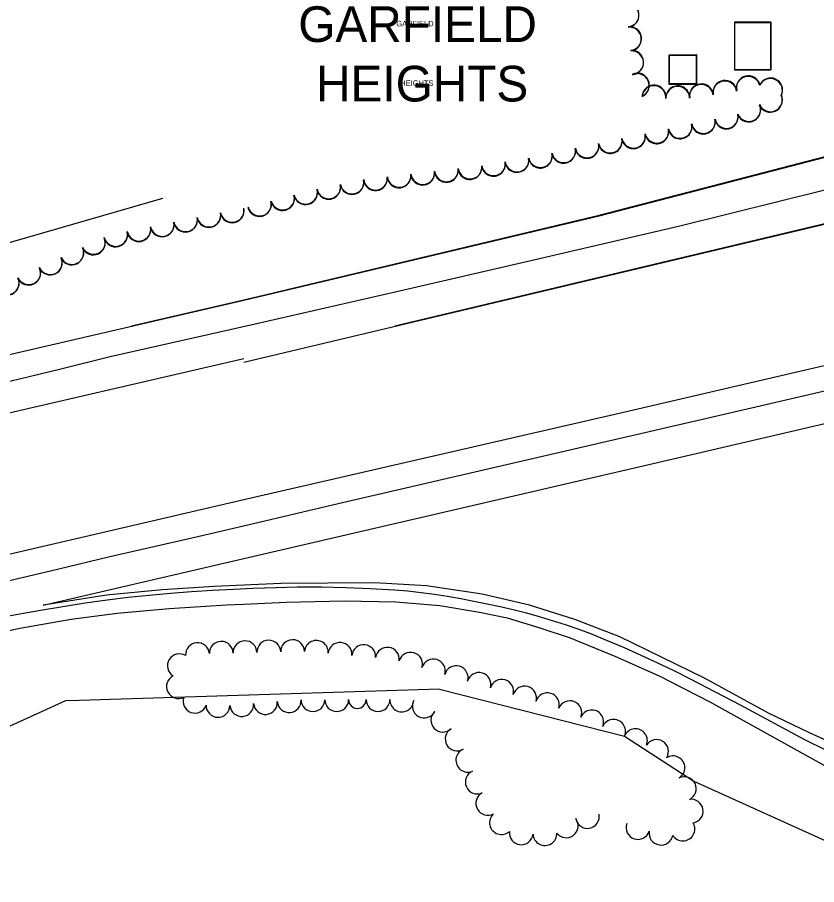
# Model space of a CAD drawing. Extents: x -25029 to 2274964, y -81170 to 687028.
# Drawn here: x 1564 to 2236, y -67916 to -67186 of the extents above; entities that cross this region are included whole.
import ezdxf

# ---------------------------------------------------------------- set-up
doc = ezdxf.new("R2010")
doc.units = 0
for name, color, linetype in [('81911BEA - RW_X_Fee_RW', 7, 'Continuous'), ('BLDG', 7, 'Continuous'), ('CITY-NAME', 7, 'Continuous'), ('GE_X_CL_2000', 7, 'Continuous'), ('INTERSTATE', 7, 'Continuous'), ('TREES', 7, 'Continuous')]:
    doc.layers.add(name, color=color, linetype=linetype)

msp = doc.modelspace()

# ---------------------------------------------------------------- linework, layer by layer
at = {"layer": '81911BEA - RW_X_Fee_RW'}
for p, q in [((1685.79, -67338.7), (1526.64, -67384.77)), ((1918.55, -67751.37), (2074.25, -67790.68)), ((1604.27, -67761.03), (1418.49, -67845.22)), ((2074.25, -67790.68), (2132.46, -67828.69)), ((2132.46, -67828.69), (2341.09, -67923.04))]:
    msp.add_line(p, q, dxfattribs=at)
msp.add_lwpolyline([(1918.55, -67751.37), (1615.53, -67760.68), (1604.27, -67761.03)], dxfattribs=at)
at = {"layer": 'BLDG'}
for points in [[(2196.95, -67190.77), (2196.95, -67230.88), (2166.74, -67230.88), (2166.74, -67190.77)], [(2197.05, -67190.29), (2197.05, -67230.4), (2166.84, -67230.4), (2166.84, -67190.29)], [(2134.41, -67218.25), (2134.41, -67242.84), (2111.78, -67242.84), (2111.78, -67218.25)], [(2134.51, -67217.77), (2134.51, -67242.36), (2111.88, -67242.37), (2111.88, -67217.78)]]:
    msp.add_lwpolyline(points, close=True, dxfattribs=at)
at = {"layer": 'GE_X_CL_2000'}
for points in [[(2568.73, -67249.44), (2498.71, -67267.47), (2369.71, -67300.1), (2283.26, -67321.64), (2120.75, -67362.11), (1998.89, -67390.17), (1881.39, -67417.54), (1763.65, -67444.43), (1641.78, -67471.96), (1600.26, -67482.11), (1548.91, -67494.46), (1488.8, -67508.83), (1420.29, -67524.89), (1366.32, -67537.73), (1293.43, -67554.45), (1235.08, -67568.14), (1177.97, -67581.3), (1108.23, -67597.34), (1039.88, -67612.93), (932.76, -67634.37)], [(1542.61, -67663.32), (1598.51, -67649.97), (1640.39, -67640), (1716.66, -67622.56), (1762.21, -67611.88), (1833.39, -67595.19), (1955.55, -67566.96), (2065.68, -67541.32), (2184.51, -67513.92), (2376.91, -67468.98), (2532.98, -67432.94), (2727.69, -67387.42), (2781.13, -67375.79), (2812.82, -67368.89), (2844.88, -67361.92), (2928.63, -67343.69), (2989.81, -67332.01), (3137.88, -67297.19), (3159.33, -67292)], [(1551.56, -67690.34), (1583.26, -67684.84), (1620.74, -67678.67), (1639.23, -67676.04), (1656.91, -67673.97), (1674.61, -67672.15), (1692.35, -67670.59), (1710.11, -67669.29), (1727.87, -67668.17), (1745.64, -67667.19), (1761.74, -67666.43), (1781.18, -67665.65), (1798.96, -67665.09), (1819.44, -67665.34), (1839.92, -67665.83), (1860.4, -67666.61), (1880.86, -67667.64), (1892.04, -67668.7), (1903.2, -67669.99), (1914.33, -67671.47), (1925.43, -67673.18), (1936.52, -67675.08), (1947.55, -67677.19), (1958.55, -67679.51), (1969.61, -67681.86), (1980.63, -67684.42), (1991.59, -67687.22), (2002.49, -67690.22), (2013.33, -67693.46), (2024.1, -67696.91), (2034.8, -67700.58), (2045.42, -67704.46), (2059.63, -67710.28), (2073.76, -67716.31), (2087.78, -67722.56), (2101.73, -67729.01), (2115.56, -67735.68), (2129.3, -67742.56), (2171.32, -67764.52), (2225.41, -67793.52), (2260.14, -67810.81)]]:
    msp.add_lwpolyline(points, dxfattribs=at)
at = {"layer": 'INTERSTATE'}
for points in [[(1754.07, -67424.32), (2052.78, -67353.31), (2300.98, -67288.73), (2643.22, -67200.37), (2769.16, -67167.02)], [(1754.2, -67423.89), (2052.9, -67352.84), (2301.09, -67288.23), (2643.32, -67199.83), (2769.25, -67166.47)], [(1753.97, -67476.34), (2397.79, -67323.17), (2772.93, -67236.19)], [(1881.06, -67445.69), (2397.9, -67322.66), (2773.03, -67235.64)], [(1754.15, -67591.74), (2069.6, -67519.19), (2779.37, -67354.08)], [(1754.17, -67641.38), (2110.3, -67558.64), (2610.5, -67442.05), (2782.01, -67402.47)], [(251.64, -67773.55), (343.69, -67752.23), (910.79, -67620.34), (1209.04, -67550.51), (1507.15, -67481.34), (1754.07, -67424.32)], [(1659.73, -67445.72), (1754.2, -67423.89)], [(251.64, -67821.93), (363.49, -67795.86), (850.45, -67683.05), (1459.49, -67541.39), (1754.1, -67473.15)], [(251.64, -67940.95), (458.97, -67892.89), (880.03, -67795.17), (1369.72, -67681.25), (1754.15, -67591.74)], [(1754.18, -67663.95), (1729.06, -67664.83), (1685.42, -67667.81), (1638.75, -67672.35), (1585.31, -67680.65), (1754.17, -67641.38)], [(2795.43, -67861.41), (2787.62, -67863.17), (2620.35, -67872.47), (2560.25, -67875.25), (2516.77, -67873.71), (2455.99, -67865.13), (2417.05, -67856.28), (2374.12, -67844.54), (2339.37, -67833.86), (2301.93, -67819.79), (2264.13, -67803.55), (2229.51, -67788.03), (2195.25, -67771.42), (2141.42, -67741.92), (2070.14, -67707.26), (2032.42, -67692.61), (1994.34, -67680.78), (1954.45, -67671.5), (1907.63, -67664.47), (1864.08, -67661.85), (1785.17, -67662.36), (1754.18, -67663.95)], [(251.64, -67990.15), (594.42, -67910.92), (1156.72, -67780.14), (1199.04, -67771.48), (1216.43, -67769.03), (1249.02, -67765.99), (1271.51, -67762.87), (1342.49, -67747.92), (1487.94, -67716.04), (1567.4, -67699.83), (1609.05, -67692.42), (1647.61, -67687.23), (1691.26, -67683.37), (1739.55, -67680.38), (1754.19, -67679.88)], [(1754.19, -67679.88), (1789.7, -67678.12), (1838.38, -67676.89), (1881.78, -67677.78), (1918.89, -67681), (1952.11, -67686.55), (1975.34, -67691.25), (2003, -67699.64), (2028.48, -67708.1), (2065.92, -67723.4), (2103.37, -67739.93), (2145.82, -67761.87), (2216.6, -67801.16), (2268.69, -67829.94)]]:
    msp.add_lwpolyline(points, dxfattribs=at)
at = {"layer": 'TREES'}
for centre, radius, start, end in [((2076.23, -67184.81), 10, 275.96663, 95.96663), ((2076.33, -67184.33), 10, 275.97363, 95.97363), ((2078.31, -67204.7), 10, 275.96663, 95.96663), ((2078.41, -67204.22), 10, 275.97363, 95.97363), ((2080.2, -67224.14), 10, 274.26001, 94.26001), ((2080.09, -67224.62), 10, 274.25301, 94.25301), ((2084.86, -67243.74), 10, 293.75938, 113.75938), ((2084.97, -67243.27), 10, 293.76638, 113.76638), ((2178.08, -67246.05), 10, 13.96369, 193.96369), ((2178.19, -67245.57), 10, 13.97069, 193.97069), ((2098.95, -67253.36), 10, 354.61988, 174.61988), ((2138.7, -67252.84), 10, 7.96898, 187.96898), ((2138.81, -67252.36), 10, 7.97598, 187.97598), ((2158.49, -67249.96), 10, 8.60057, 188.60057), ((2158.6, -67249.48), 10, 8.60757, 188.60757), ((2196.84, -67247.88), 10, 334.89701, 154.89701), ((2196.95, -67247.4), 10, 334.90401, 154.90401), ((2098.84, -67253.83), 10, 354.61288, 174.61288), ((2118.8, -67254.5), 10, 1.54909, 181.54909), ((2118.91, -67254.02), 10, 1.55609, 181.55609), ((2196.77, -67256.21), 10, 204.10442, 24.10442), ((2196.88, -67255.72), 10, 204.11142, 24.11142), ((2178.49, -67264.34), 10, 203.87428, 23.87428), ((2178.61, -67263.86), 10, 203.88128, 23.88128), ((2140.36, -67274.46), 10, 191.82401, 11.82401), ((2140.47, -67273.98), 10, 191.83101, 11.83101), ((2159.75, -67270.4), 9.81, 191.82401, 11.82401), ((2159.86, -67269.92), 9.81, 191.83101, 11.83101), ((2101.32, -67282.18), 10, 191.83101, 11.83101), ((2120.78, -67278.56), 10, 191.82401, 11.82401), ((2120.89, -67278.08), 10, 191.83101, 11.83101), ((2081.63, -67286.75), 10, 191.82401, 11.82401), ((2081.74, -67286.28), 10, 191.83101, 11.83101), ((2101.2, -67282.65), 10, 191.82401, 11.82401), ((2042.48, -67294.95), 10, 191.82401, 11.82401), ((2042.59, -67294.48), 10, 191.83101, 11.83101), ((2062.05, -67290.85), 10, 191.82401, 11.82401), ((2062.17, -67290.38), 10, 191.83101, 11.83101), ((2003.33, -67303.15), 10, 191.82401, 11.82401), ((2003.44, -67302.68), 10, 191.83101, 11.83101), ((2022.9, -67299.05), 10, 191.82401, 11.82401), ((2023.02, -67298.58), 10, 191.83101, 11.83101), ((1963.92, -67309.98), 10, 189.16814, 9.16814), ((1964.04, -67309.52), 10, 189.17514, 9.17514), ((1983.67, -67306.79), 10, 189.17261, 9.17261), ((1983.78, -67306.33), 10, 189.17961, 9.17961), ((1904.43, -67317.42), 10, 186.72563, 6.72563), ((1904.55, -67316.97), 10, 186.73263, 6.73263), ((1924.29, -67315.08), 10, 186.72563, 6.72563), ((1924.41, -67314.62), 10, 186.73263, 6.73263), ((1944.14, -67312.74), 9.98, 186.72563, 6.72563), ((1944.25, -67312.28), 9.98, 186.73263, 6.73263), ((1844.98, -67325.3), 10, 191.68129, 11.68129), ((1845.1, -67324.86), 10, 191.68829, 11.68829), ((1864.71, -67322.11), 10, 186.72563, 6.72563), ((1864.82, -67321.66), 10, 186.73263, 6.73263), ((1884.57, -67319.76), 10, 186.72563, 6.72563), ((1884.69, -67319.31), 10, 186.73263, 6.73263), ((1806.06, -67333.41), 9.98, 194.36196, 14.36196), ((1825.4, -67329.35), 10, 191.68711, 11.68711), ((1825.51, -67328.91), 10, 191.69411, 11.69411), ((1786.58, -67338.8), 10, 194.35496, 14.35496), ((1786.7, -67338.37), 10, 194.36196, 14.36196), ((1805.94, -67333.85), 9.98, 194.35496, 14.35496), ((1767.21, -67343.76), 10, 194.35496, 14.35496), ((1767.33, -67343.33), 10, 194.36196, 14.36196), ((1724.63, -67353.07), 10, 191.40356, 11.40356), ((1724.75, -67352.63), 10, 191.41056, 11.41056), ((1744.23, -67349.11), 10, 191.40356, 11.40356), ((1744.35, -67348.68), 10, 191.41056, 11.41056), ((1685.42, -67360.97), 10, 191.40356, 11.40356), ((1685.54, -67360.55), 10, 191.41056, 11.41056), ((1705.02, -67357.02), 10, 191.40356, 11.40356), ((1705.14, -67356.59), 10, 191.41056, 11.41056), ((1646.31, -67369.36), 10, 194.20533, 14.20533), ((1646.44, -67368.94), 10, 194.21233, 14.21233), ((1665.81, -67364.93), 10, 191.40356, 11.40356), ((1665.93, -67364.5), 10, 191.41056, 11.41056), ((1627.56, -67376.06), 10, 205.09723, 25.09723), ((1627.69, -67375.64), 10, 205.10423, 25.10423), ((1609.45, -67384.54), 10, 205.09723, 25.09723), ((1609.58, -67384.12), 10, 205.10423, 25.10423), ((1591.34, -67393.02), 10, 205.09723, 25.09723), ((1591.47, -67392.61), 10, 205.10423, 25.10423), ((1573.36, -67401.09), 10, 205.10423, 25.10423), ((1573.23, -67401.5), 10, 205.09723, 25.09723), ((1555.12, -67409.99), 10, 205.09723, 25.09723), ((1555.25, -67409.58), 10, 205.10423, 25.10423), ((1775.09, -67720.17), 10, 1.31948, 181.31948), ((1795.09, -67719.71), 10, 1.31948, 181.31948), ((1815.05, -67720.31), 10, 355.28594, 175.28594), ((1715.15, -67722.2), 10, 5.0424, 185.0424), ((1735.11, -67721.1), 10, 1.31948, 181.31948), ((1755.1, -67720.63), 10, 1.31948, 181.31948), ((1834.97, -67722.03), 10, 354.79368, 174.79368), ((1854.89, -67723.85), 10, 354.79368, 174.79368), ((1874.76, -67726.09), 10, 352.32723, 172.32723), ((1699.94, -67731.6), 10, 58.34586, 238.34586), ((1894.26, -67730.27), 10, 343.47903, 163.47903), ((1913.43, -67735.96), 10, 343.47903, 163.47903), ((1932.61, -67741.65), 10, 343.47903, 163.47903), ((1951.78, -67747.33), 10, 343.47903, 163.47903), ((1699.13, -67749.07), 10, 116.30367, 296.30367), ((1970.96, -67753.02), 10, 343.47903, 163.47903), ((1990.13, -67758.71), 10, 343.47903, 163.47903), ((1712.98, -67761.39), 10, 160.39723, 340.39723), ((1792.22, -67760.92), 10, 184.58169, 4.58169), ((1812.19, -67760.11), 10, 180.04351, 0.04351), ((1832.19, -67760.1), 10, 180.04351, 0.04351), ((1849.55, -67760.08), 7.36, 180.04351, 0.04351), ((1866.91, -67760.07), 10, 180.04351, 0.04351), ((1886.9, -67760.38), 10, 178.19339, 358.19339), ((1905.73, -67765.39), 10, 151.99782, 331.99782), ((2009.3, -67764.39), 10, 343.47903, 163.47903), ((2028.14, -67771.04), 10, 337.62909, 157.62909), ((1732.4, -67764.92), 10, 179.00061, 359.00061), ((1752.35, -67764.21), 10, 185.10654, 5.10654), ((1772.28, -67762.52), 10, 184.58174, 4.58174), ((2046.58, -67778.79), 10, 336.80176, 156.80176), ((1921.44, -67777.34), 10, 133.49471, 313.49471), ((2064.96, -67786.67), 10, 336.80176, 156.80176), ((1933.41, -67793.2), 10, 120.56168, 300.56168), ((2083.34, -67794.55), 10, 336.80176, 156.80176), ((2101.07, -67803.69), 10, 328.60779, 148.60779), ((1942.38, -67811.03), 10, 112.89069, 292.89069), ((2114.86, -67817.41), 10, 301.6916, 121.6916), ((1950.33, -67829.38), 10, 113.95498, 293.95498), ((2124.37, -67834.97), 10, 295.16033, 115.16033), ((1959.22, -67847.27), 10, 118.86797, 298.86797), ((2130.22, -67853.89), 10, 279.20533, 99.20533), ((1970.7, -67863.5), 10, 131.69866, 311.69866), ((2025.16, -67866.19), 10, 217.31341, 37.31341), ((2042.94, -67858.29), 10, 190.55755, 10.55755), ((2085.41, -67867.56), 10, 161.21251, 341.21251), ((2104.75, -67872.38), 10, 170.81335, 350.81335), ((2123.22, -67868.87), 10, 210.70206, 30.70207), ((1987.29, -67872.08), 10, 173.61858, 353.61858), ((2007.22, -67872.72), 10, 182.68858, 2.68858)]:
    msp.add_arc(centre, radius, start, end, dxfattribs=at)

# ---------------------------------------------------------------- texts
at = {"layer": 'CITY-NAME'}
for s, p in [('GARFIELD', (1799.88, -67207.13)), ('HEIGHTS', (1814.87, -67257.13))]:
    msp.add_text(s, height=30, dxfattribs=at).set_placement(p)
for s, p in [('GARFIELD', (1882.32, -67194.02)), ('HEIGHTS', (1885.65, -67244.02))]:
    msp.add_text(s, height=4.68, rotation=0.007, dxfattribs=at).set_placement(p)

doc.saveas('drawing.dxf')
